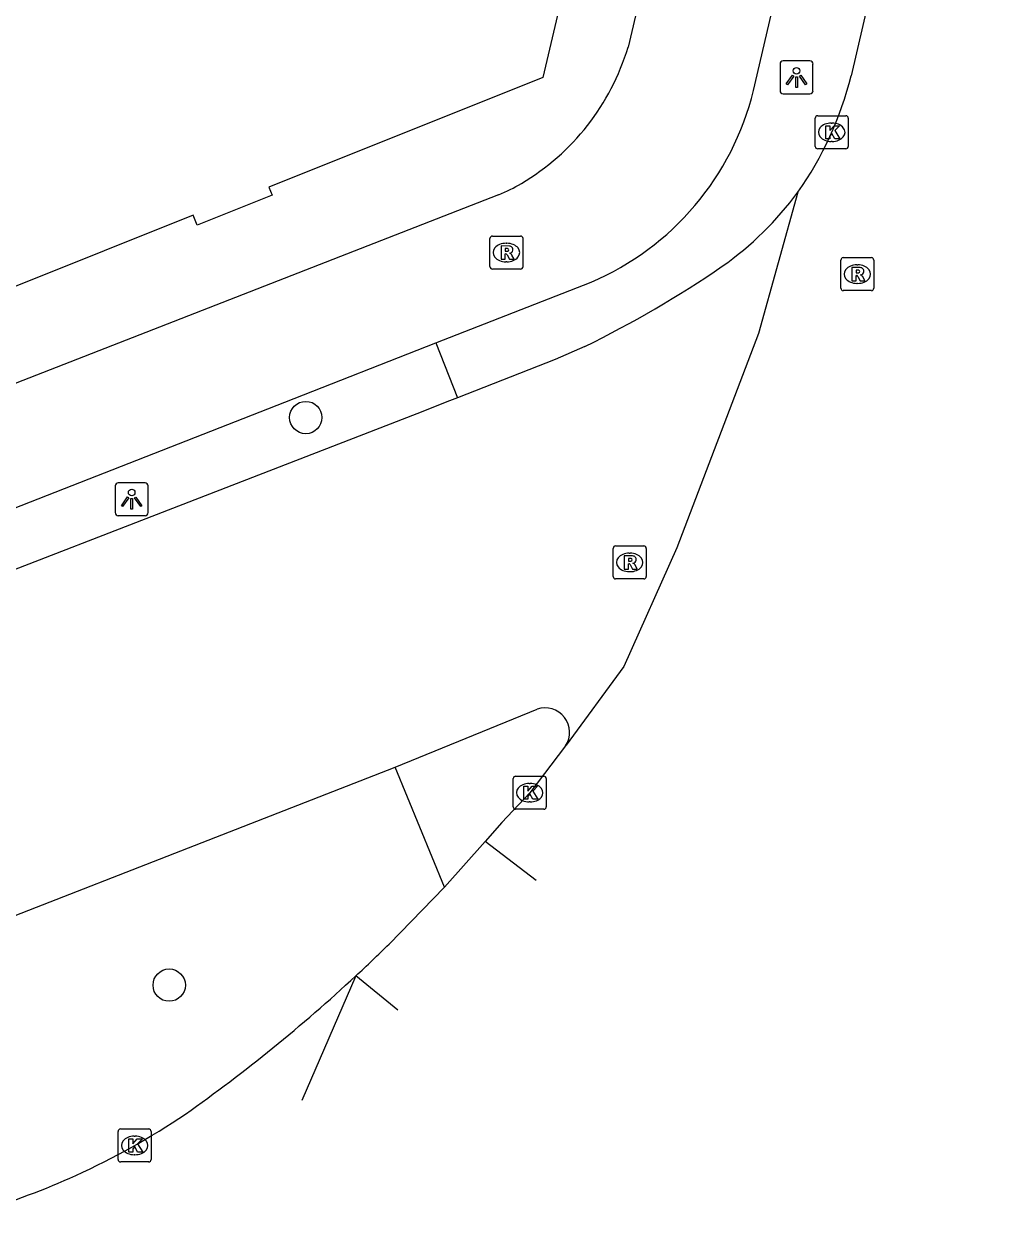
# Model space of a CAD drawing. Extents: x 161087 to 161922, y 382574 to 383873.
# Drawn here: x 161818.53 to 161847.64, y 382585.84 to 382622.42 of the extents above; entities that cross this region are included whole.
import ezdxf

# ---------------------------------------------------------------- set-up
doc = ezdxf.new("R2010")
doc.units = 0
for name, color, linetype in [('IMGEO_Berm_groen', 7, 'Continuous'), ('IMGEO_Boom', 7, 'Continuous'), ('IMGEO_Fietspad_gesloten', 7, 'Continuous'), ('IMGEO_Kolk', 7, 'Continuous'), ('IMGEO_Lichtpunt', 7, 'Continuous'), ('IMGEO_Pand', 7, 'Continuous'), ('IMGEO_Rijbaan_lokaal_gesloten', 7, 'Continuous'), ('IMGEO_Rioolput', 7, 'Continuous'), ('IMGEO_Verkeerseiland_open', 7, 'Continuous')]:
    doc.layers.add(name, color=color, linetype=linetype)

msp = doc.modelspace()

# ---------------------------------------------------------------- linework, layer by layer
at = {"layer": 'IMGEO_Berm_groen'}
msp.add_lwpolyline([(161830.993, 382612.774), (161831.642, 382611.116)], dxfattribs=at)
at = {"layer": 'IMGEO_Boom'}
for centre in [(161827.054, 382610.517), (161822.922, 382593.339)]:
    msp.add_circle(centre, 0.489, dxfattribs=at)
at = {"layer": 'IMGEO_Fietspad_gesloten'}
for points in [[(161847.637, 382667.997), (161836.808, 382621.723)], [(161840.604, 382620.414), (161842.421, 382628.201)], [(161832.892, 382617.259), (161803.621, 382605.834)], [(161830.993, 382612.774), (161835.691, 382614.614)], [(161808.012, 382604.047), (161808.623, 382604.012), (161812.802, 382605.649), (161819.242, 382608.171), (161826.422, 382610.983), (161830.993, 382612.774)]]:
    msp.add_lwpolyline(points, dxfattribs=at)
for centre, radius, start, end in [((161829.888, 382623.818), 7.231, 300.698, 343.1547), ((161832.355, 382622.42), 8.489, 293.137, 346.3292), ((161831.174, 382621.572), 4.642, 291.7237, 301.206)]:
    msp.add_arc(centre, radius, start, end, dxfattribs=at)
at = {"layer": 'IMGEO_Kolk'}
for p, q in [((161842.473, 382618.724), (161842.473, 382619.576)), ((161842.548, 382619.65), (161843.4, 382619.65)), ((161843.474, 382619.576), (161843.474, 382618.724)), ((161842.961, 382619.43), (161842.986, 382619.43)), ((161842.984, 382618.87), (161842.959, 382618.87)), ((161843.4, 382618.65), (161842.548, 382618.65)), ((161833.331, 382598.736), (161833.331, 382599.588)), ((161833.406, 382599.662), (161834.258, 382599.662)), ((161833.819, 382599.442), (161833.844, 382599.442)), ((161834.332, 382599.588), (161834.332, 382598.736)), ((161834.258, 382598.662), (161833.406, 382598.662)), ((161833.842, 382598.882), (161833.817, 382598.882)), ((161821.374, 382588.06), (161821.374, 382588.912)), ((161821.449, 382588.986), (161822.301, 382588.986)), ((161821.862, 382588.766), (161821.887, 382588.766)), ((161822.375, 382588.912), (161822.375, 382588.06)), ((161821.885, 382588.206), (161821.86, 382588.206)), ((161822.301, 382587.986), (161821.449, 382587.986))]:
    msp.add_line(p, q, dxfattribs=at)
for points in [[(161842.473, 382618.724), (161842.473, 382619.576)], [(161842.548, 382619.65), (161843.4, 382619.65)], [(161843.474, 382619.576), (161843.474, 382618.724)], [(161842.794, 382619.35), (161842.917, 382619.35), (161842.917, 382619.199), (161843.047, 382619.35), (161843.211, 382619.35), (161843.065, 382619.199), (161843.218, 382618.95), (161843.066, 382618.95), (161842.981, 382619.114), (161842.917, 382619.047), (161842.917, 382618.95), (161842.794, 382618.95), (161842.794, 382619.35)], [(161843.4, 382618.65), (161842.548, 382618.65)], [(161833.331, 382598.736), (161833.331, 382599.588)], [(161833.406, 382599.662), (161834.258, 382599.662)], [(161834.332, 382599.588), (161834.332, 382598.736)], [(161833.652, 382599.362), (161833.775, 382599.362), (161833.775, 382599.211), (161833.905, 382599.362), (161834.069, 382599.362), (161833.923, 382599.211), (161834.076, 382598.962), (161833.924, 382598.962), (161833.839, 382599.126), (161833.775, 382599.059), (161833.775, 382598.962), (161833.652, 382598.962), (161833.652, 382599.362)], [(161834.258, 382598.662), (161833.406, 382598.662)], [(161821.374, 382588.06), (161821.374, 382588.912)], [(161821.449, 382588.986), (161822.301, 382588.986)], [(161822.375, 382588.912), (161822.375, 382588.06)], [(161821.695, 382588.686), (161821.818, 382588.686), (161821.818, 382588.535), (161821.948, 382588.686), (161822.112, 382588.686), (161821.966, 382588.535), (161822.119, 382588.286), (161821.967, 382588.286), (161821.882, 382588.45), (161821.818, 382588.383), (161821.818, 382588.286), (161821.695, 382588.286), (161821.695, 382588.686)], [(161822.301, 382587.986), (161821.449, 382587.986)]]:
    msp.add_lwpolyline(points, dxfattribs=at)
for centre, start, end in [((161842.55, 382619.574), 91.552, 178.448), ((161842.55, 382619.574), 91.552, 178.448), ((161843.398, 382619.574), 1.552, 88.448), ((161843.398, 382619.574), 1.552, 88.448), ((161842.55, 382618.726), 181.552, 268.448), ((161842.55, 382618.726), 181.552, 268.448), ((161843.398, 382618.726), 271.552, 358.448), ((161843.398, 382618.726), 271.552, 358.448), ((161833.408, 382599.586), 91.552, 178.448), ((161833.408, 382599.586), 91.552, 178.448), ((161834.256, 382599.586), 1.552, 88.448), ((161834.256, 382599.586), 1.552, 88.448), ((161833.408, 382598.738), 181.552, 268.448), ((161833.408, 382598.738), 181.552, 268.448), ((161834.256, 382598.738), 271.552, 358.448), ((161834.256, 382598.738), 271.552, 358.448), ((161821.451, 382588.91), 91.552, 178.448), ((161821.451, 382588.91), 91.552, 178.448), ((161822.299, 382588.91), 1.552, 88.448), ((161822.299, 382588.91), 1.552, 88.448), ((161821.451, 382588.062), 181.552, 268.448), ((161821.451, 382588.062), 181.552, 268.448), ((161822.299, 382588.062), 271.552, 358.448), ((161822.299, 382588.062), 271.552, 358.448)]:
    msp.add_arc(centre, 0.0765, start, end, dxfattribs=at)
for centre, major_axis, ratio, start_param, end_param in [((161842.96, 382619.15), (-0.387, 0.002), 0.722429, 4.712389, 7.853982), ((161842.985, 382619.15), (-0.39, 0.002), 0.717154, 1.570796, 4.712389), ((161833.818, 382599.162), (-0.387, 0.002), 0.722429, 4.712389, 7.853982), ((161833.843, 382599.162), (-0.39, 0.002), 0.717154, 1.570796, 4.712389), ((161821.861, 382588.486), (-0.387, 0.002), 0.722429, 4.712389, 7.853982), ((161821.886, 382588.486), (-0.39, 0.002), 0.717154, 1.570796, 4.712389)]:
    msp.add_ellipse(centre, major_axis=major_axis, ratio=ratio, start_param=start_param, end_param=end_param, dxfattribs=at)
at = {"layer": 'IMGEO_Lichtpunt'}
for p, q in [((161841.41, 382621.214), (161841.41, 382620.407)), ((161841.41, 382621.214), (161841.41, 382620.407)), ((161842.312, 382621.309), (161841.504, 382621.309)), ((161842.312, 382621.309), (161841.504, 382621.309)), ((161842.406, 382620.407), (161842.406, 382621.214)), ((161842.406, 382620.407), (161842.406, 382621.214)), ((161841.504, 382620.313), (161842.312, 382620.313)), ((161841.504, 382620.313), (161842.312, 382620.313)), ((161822.189, 382608.543), (161821.381, 382608.543)), ((161822.189, 382608.543), (161821.381, 382608.543)), ((161821.287, 382608.448), (161821.287, 382607.641)), ((161821.287, 382608.448), (161821.287, 382607.641)), ((161822.283, 382607.641), (161822.283, 382608.448)), ((161822.283, 382607.641), (161822.283, 382608.448)), ((161821.381, 382607.547), (161822.189, 382607.547)), ((161821.381, 382607.547), (161822.189, 382607.547))]:
    msp.add_line(p, q, dxfattribs=at)
for points in [[(161841.784, 382620.878), (161841.823, 382620.85), (161841.635, 382620.588), (161841.597, 382620.615), (161841.784, 382620.878)], [(161841.886, 382620.83), (161841.933, 382620.83), (161841.933, 382620.508), (161841.886, 382620.508), (161841.886, 382620.83)], [(161841.996, 382620.85), (161842.034, 382620.877), (161842.221, 382620.615), (161842.182, 382620.587), (161841.996, 382620.85)], [(161821.661, 382608.112), (161821.7, 382608.084), (161821.512, 382607.822), (161821.474, 382607.849), (161821.661, 382608.112)], [(161821.763, 382608.064), (161821.81, 382608.064), (161821.81, 382607.742), (161821.763, 382607.742), (161821.763, 382608.064)], [(161821.873, 382608.084), (161821.911, 382608.111), (161822.098, 382607.849), (161822.059, 382607.821), (161821.873, 382608.084)]]:
    msp.add_lwpolyline(points, dxfattribs=at)
for centre in [(161841.909, 382621.012), (161821.786, 382608.246)]:
    msp.add_circle(centre, 0.0994, dxfattribs=at)
for centre, start, end in [((161841.504, 382621.214), 90, 180), ((161841.504, 382621.214), 90, 180), ((161842.312, 382621.214), 0, 90), ((161842.312, 382621.214), 0, 90), ((161841.504, 382620.407), 180, 270), ((161841.504, 382620.407), 180, 270), ((161842.312, 382620.407), 270, 0), ((161842.312, 382620.407), 270, 360), ((161821.381, 382608.448), 90, 180), ((161821.381, 382608.448), 90, 180), ((161822.189, 382608.448), 0, 90), ((161822.189, 382608.448), 0, 90), ((161821.381, 382607.641), 180, 270), ((161821.381, 382607.641), 180, 270), ((161822.189, 382607.641), 270, 0), ((161822.189, 382607.641), 270, 360)]:
    msp.add_arc(centre, 0.0946, start, end, dxfattribs=at)
at = {"layer": 'IMGEO_Pand'}
msp.add_lwpolyline([(161836.385, 382629.733), (161836.438, 382629.72), (161836.367, 382629.412), (161836.259, 382629.429), (161834.23, 382620.808), (161825.941, 382617.487), (161826.036, 382617.249), (161823.767, 382616.34), (161823.648, 382616.637), (161812.865, 382612.321), (161812.997, 382611.991), (161810.383, 382610.944), (161810.31, 382611.126), (161805.662, 382609.265), (161802.325, 382607.929)], dxfattribs=at)
at = {"layer": 'IMGEO_Rijbaan_lokaal_gesloten'}
for points in [[(161845.134, 382627.661), (161843.561, 382620.861)], [(161841.946, 382617.336), (161840.757, 382613.065), (161838.286, 382606.57), (161836.677, 382602.978), (161834.932, 382600.597), (161834.916, 382600.577)], [(161835.502, 382612.668), (161834.599, 382612.271), (161831.642, 382611.116)], [(161831.642, 382611.116), (161831.322, 382610.991), (161830.596, 382610.702), (161809.653, 382602.588), (161808.62, 382602.163)], [(161829.763, 382599.94), (161834.055, 382601.69)], [(161834.916, 382600.577), (161833.833, 382599.162), (161832.99, 382598.262), (161832.48, 382597.686)], [(161811.663, 382592.851), (161811.765, 382592.915), (161829.763, 382599.94)], [(161832.48, 382597.686), (161831.256, 382596.303)], [(161834.027, 382596.507), (161832.48, 382597.686)], [(161831.256, 382596.303), (161829.575, 382594.578)], [(161828.568, 382593.617), (161826.931, 382589.844)], [(161829.846, 382592.581), (161828.568, 382593.617)]]:
    msp.add_lwpolyline(points, dxfattribs=at)
for centre, radius, start, end in [((161833.34, 382623.411), 10.535, 324.7802, 345.9894), ((161834.019, 382623.137), 9.822, 305.0559, 323.8045), ((161820.879, 382642.492), 33.216, 296.1189, 304.4333), ((161834.296, 382600.987), 0.743, 326.4985, 108.9515), ((161795.282, 382629.504), 48.947, 312.8463, 314.4757), ((161794.779, 382630.018), 49.666, 305.2063, 312.8683), ((161810.766, 382608.152), 22.587, 294.3938, 304.0491), ((161811.13, 382607.17), 21.543, 278.1055, 294.593)]:
    msp.add_arc(centre, radius, start, end, dxfattribs=at)
at = {"layer": 'IMGEO_Rioolput'}
for p, q in [((161832.628, 382615.084), (161832.628, 382615.936)), ((161832.703, 382616.01), (161833.555, 382616.01)), ((161833.629, 382615.936), (161833.629, 382615.084)), ((161833.116, 382615.79), (161833.141, 382615.79)), ((161833.139, 382615.23), (161833.114, 382615.23)), ((161843.247, 382614.431), (161843.247, 382615.283)), ((161843.322, 382615.357), (161844.174, 382615.357)), ((161843.735, 382615.137), (161843.76, 382615.137)), ((161844.248, 382615.283), (161844.248, 382614.431)), ((161833.555, 382615.01), (161832.703, 382615.01)), ((161843.758, 382614.577), (161843.733, 382614.577)), ((161844.174, 382614.357), (161843.322, 382614.357)), ((161836.357, 382605.706), (161836.357, 382606.558)), ((161836.432, 382606.632), (161837.284, 382606.632)), ((161836.845, 382606.412), (161836.87, 382606.412)), ((161837.358, 382606.558), (161837.358, 382605.706)), ((161837.284, 382605.632), (161836.432, 382605.632)), ((161836.868, 382605.852), (161836.843, 382605.852))]:
    msp.add_line(p, q, dxfattribs=at)
for points in [[(161832.628, 382615.084), (161832.628, 382615.936)], [(161832.703, 382616.01), (161833.555, 382616.01)], [(161833.629, 382615.936), (161833.629, 382615.084)], [(161833.217, 382615.708), (161832.965, 382615.71), (161832.965, 382615.31)], [(161832.965, 382615.31), (161833.089, 382615.31), (161833.089, 382615.472), (161833.1, 382615.472)], [(161833.143, 382615.629), (161833.089, 382615.629), (161833.089, 382615.548)], [(161833.089, 382615.548), (161833.141, 382615.548)], [(161833.147, 382615.443), (161833.218, 382615.31), (161833.358, 382615.31), (161833.293, 382615.436)], [(161843.247, 382614.431), (161843.247, 382615.283)], [(161843.322, 382615.357), (161844.174, 382615.357)], [(161844.248, 382615.283), (161844.248, 382614.431)], [(161833.555, 382615.01), (161832.703, 382615.01)], [(161843.836, 382615.055), (161843.584, 382615.057), (161843.584, 382614.657)], [(161843.584, 382614.657), (161843.708, 382614.657), (161843.708, 382614.819), (161843.719, 382614.819)], [(161843.762, 382614.976), (161843.708, 382614.976), (161843.708, 382614.895)], [(161843.708, 382614.895), (161843.76, 382614.895)], [(161843.766, 382614.79), (161843.837, 382614.657), (161843.977, 382614.657), (161843.912, 382614.783)], [(161844.174, 382614.357), (161843.322, 382614.357)], [(161836.357, 382605.706), (161836.357, 382606.558)], [(161836.432, 382606.632), (161837.284, 382606.632)], [(161836.946, 382606.33), (161836.694, 382606.332), (161836.694, 382605.932)], [(161837.358, 382606.558), (161837.358, 382605.706)], [(161836.694, 382605.932), (161836.818, 382605.932), (161836.818, 382606.094), (161836.829, 382606.094)], [(161836.872, 382606.251), (161836.818, 382606.251), (161836.818, 382606.17)], [(161836.818, 382606.17), (161836.87, 382606.17)], [(161836.876, 382606.065), (161836.947, 382605.932), (161837.087, 382605.932), (161837.022, 382606.058)], [(161837.284, 382605.632), (161836.432, 382605.632)]]:
    msp.add_lwpolyline(points, dxfattribs=at)
for centre, radius, start, end in [((161832.705, 382615.934), 0.0765, 91.552, 178.448), ((161832.705, 382615.934), 0.0765, 91.552, 178.448), ((161833.553, 382615.934), 0.0765, 1.552, 88.448), ((161833.553, 382615.934), 0.0765, 1.552, 88.448), ((161833.099, 382615.419), 0.0533, 26.0293, 88.6989), ((161833.125, 382615.737), 0.19, 274.7715, 282.9687), ((161833.149, 382615.533), 0.0964, 77.0061, 93.1865), ((161833.163, 382615.59), 0.0378, 276.6634, 79.6772), ((161833.216, 382615.598), 0.109, 350.3612, 89.416), ((161833.214, 382615.598), 0.112, 277.5842, 350.9817), ((161833.198, 382615.383), 0.108, 29.5134, 73.7905), ((161843.324, 382615.281), 0.0765, 91.552, 178.448), ((161843.324, 382615.281), 0.0765, 91.552, 178.448), ((161844.172, 382615.281), 0.0765, 1.552, 88.448), ((161844.172, 382615.281), 0.0765, 1.552, 88.448), ((161832.705, 382615.086), 0.0765, 181.552, 268.448), ((161832.705, 382615.086), 0.0765, 181.552, 268.448), ((161833.553, 382615.086), 0.0765, 271.552, 358.448), ((161833.553, 382615.086), 0.0765, 271.552, 358.448), ((161843.718, 382614.766), 0.0533, 26.0293, 88.6989), ((161843.744, 382615.084), 0.19, 274.7715, 282.9687), ((161843.768, 382614.88), 0.0964, 77.0061, 93.1865), ((161843.782, 382614.937), 0.0378, 276.6634, 79.6772), ((161843.835, 382614.945), 0.109, 350.3612, 89.416), ((161843.833, 382614.945), 0.112, 277.5842, 350.9817), ((161843.817, 382614.73), 0.108, 29.5134, 73.7905), ((161843.324, 382614.433), 0.0765, 181.552, 268.448), ((161843.324, 382614.433), 0.0765, 181.552, 268.448), ((161844.172, 382614.433), 0.0765, 271.552, 358.448), ((161844.172, 382614.433), 0.0765, 271.552, 358.448), ((161836.434, 382606.556), 0.0765, 91.552, 178.448), ((161836.434, 382606.556), 0.0765, 91.552, 178.448), ((161836.945, 382606.22), 0.109, 350.3612, 89.416), ((161837.282, 382606.556), 0.0765, 1.552, 88.448), ((161837.282, 382606.556), 0.0765, 1.552, 88.448), ((161836.828, 382606.041), 0.0533, 26.0293, 88.6989), ((161836.854, 382606.359), 0.19, 274.7715, 282.9687), ((161836.878, 382606.155), 0.0964, 77.0061, 93.1865), ((161836.892, 382606.212), 0.0378, 276.6634, 79.6772), ((161836.943, 382606.22), 0.112, 277.5842, 350.9817), ((161836.927, 382606.005), 0.108, 29.5134, 73.7905), ((161836.434, 382605.708), 0.0765, 181.552, 268.448), ((161836.434, 382605.708), 0.0765, 181.552, 268.448), ((161837.282, 382605.708), 0.0765, 271.552, 358.448), ((161837.282, 382605.708), 0.0765, 271.552, 358.448)]:
    msp.add_arc(centre, radius, start, end, dxfattribs=at)
for centre, major_axis, ratio, start_param, end_param in [((161833.115, 382615.51), (-0.387, 0.002), 0.722429, 4.712389, 7.853982), ((161833.14, 382615.51), (-0.39, 0.002), 0.717154, 1.570796, 4.712389), ((161843.734, 382614.857), (-0.387, 0.002), 0.722429, 4.712389, 7.853982), ((161843.759, 382614.857), (-0.39, 0.002), 0.717154, 1.570796, 4.712389), ((161836.844, 382606.132), (-0.387, 0.002), 0.722429, 4.712389, 7.853982), ((161836.869, 382606.132), (-0.39, 0.002), 0.717154, 1.570796, 4.712389)]:
    msp.add_ellipse(centre, major_axis=major_axis, ratio=ratio, start_param=start_param, end_param=end_param, dxfattribs=at)
at = {"layer": 'IMGEO_Verkeerseiland_open'}
msp.add_lwpolyline([(161831.256, 382596.303), (161829.763, 382599.94)], dxfattribs=at)

doc.saveas('drawing.dxf')
